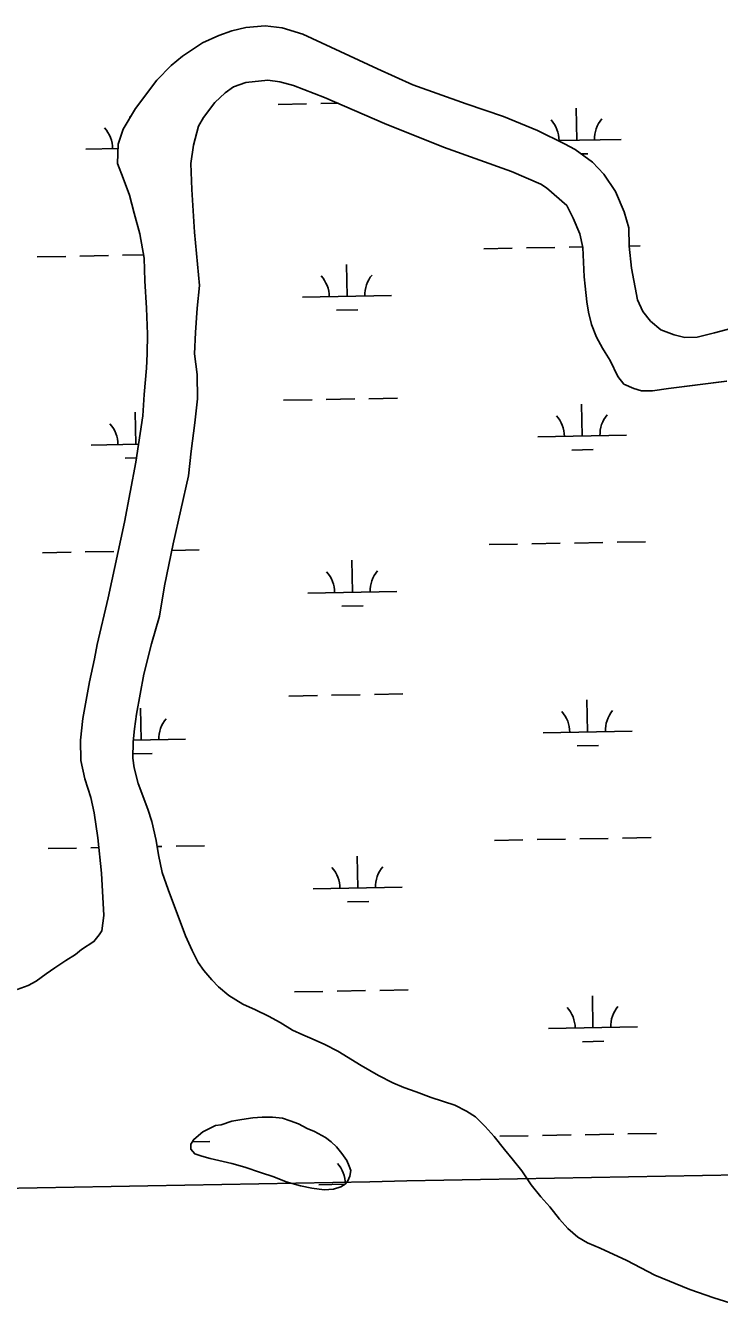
# Model space of a CAD drawing. Extents: x 3957609 to 3995875, y 234277 to 260273.
# Drawn here: x 3974499 to 3975278, y 254945 to 256397 of the extents above; entities that cross this region are included whole.
import ezdxf

# ---------------------------------------------------------------- set-up
doc = ezdxf.new("R2010")
doc.units = 0
for name, color, linetype in [('V-GRID-MAJR', 7, 'Continuous'), ('V-TOPO-SHOR', 7, 'Continuous'), ('V-WETL-SWMP', 7, 'Continuous')]:
    doc.layers.add(name, color=color, linetype=linetype)

msp = doc.modelspace()

# ---------------------------------------------------------------- linework, layer by layer
at = {"layer": 'V-GRID-MAJR'}
msp.add_spline([(3961591.061, 254847.703), (3966908.859, 254947.105), (3972226.642, 255047.279), (3977544.411, 255148.228), (3982862.165, 255249.95), (3988179.905, 255352.445), (3993497.629, 255455.714), (3993497.63, 255455.714)], degree=3, dxfattribs=at)
at = {"layer": 'V-TOPO-SHOR'}
for points in [[(3974575.417, 255367.275), (3974581.315, 255374.785), (3974584.461, 255379.526), (3974586.785, 255396.494), (3974583.908, 255444.217), (3974579.867, 255484.048), (3974575.855, 255512.044), (3974571.87, 255529.393), (3974565.114, 255550.282), (3974560.725, 255570.785), (3974560.274, 255593.661), (3974562.977, 255618.125), (3974570.373, 255659.166), (3974576.226, 255685.215), (3974578.948, 255701.394), (3974591.445, 255753.888), (3974609.778, 255838.743), (3974622.634, 255906.227), (3974630.398, 255958.316), (3974631.915, 255982.382), (3974634.606, 256011.971), (3974635.356, 256028.146), (3974635.698, 256050.238), (3974634.442, 256079.424), (3974632.792, 256110.189), (3974631.94, 256135.826), (3974627.139, 256163.034), (3974620.772, 256186.291), (3974615.597, 256206.396), (3974608.449, 256225.709), (3974602.098, 256242.261), (3974602.834, 256263.957), (3974608.316, 256280.538), (3974622.066, 256303.844), (3974646.05, 256335.854), (3974662.185, 256352.462), (3974675.177, 256362.749), (3974697.625, 256377.791), (3974715.75, 256386.118), (3974730.332, 256391.283), (3974746.101, 256394.872), (3974767.794, 256396.897), (3974787.127, 256394.577), (3974810.419, 256387.531), (3974894.137, 256348.683), (3974934.022, 256330.634), (3974994.032, 256309.083), (3975035.879, 256294.982), (3975074.181, 256279.297), (3975104.589, 256264.381), (3975116.441, 256257.705), (3975135.803, 256243.551), (3975148.46, 256230.169), (3975161.917, 256210.478), (3975171.44, 256187.622), (3975176.611, 256169.884), (3975177.056, 256148.978), (3975179.876, 256124.529), (3975186.669, 256088.648), (3975192.619, 256075.646), (3975200.927, 256065.017), (3975212.785, 256055.182), (3975227.789, 256049.302), (3975239.628, 256046.57), (3975253.434, 256046.996), (3975273.146, 256051.778), (3975297.194, 256058.148)], [(3974678.38, 255373.731), (3974658.926, 255425.752), (3974652.174, 255445.064), (3974648.18, 255464.778), (3974645.381, 255480.943), (3974640.595, 255502.234), (3974636.222, 255516.03), (3974625.108, 255545.193), (3974620.727, 255562.54), (3974619.121, 255573.581), (3974619.472, 255591.726), (3974621.016, 255606.326), (3974623.342, 255622.898), (3974631.518, 255667.887), (3974640.111, 255702.226), (3974649.11, 255733.015), (3974654.945, 255767.348), (3974664.691, 255814.313), (3974681.864, 255890.879), (3974684.952, 255918.501), (3974688.821, 255950.462), (3974691.909, 255977.686), (3974691.448, 256004.904), (3974688.632, 256028.169), (3974689.757, 256052.235), (3974691.664, 256079.457), (3974693.968, 256105.102), (3974688.696, 256165.047), (3974685.423, 256212.77), (3974684.565, 256241.96), (3974687.277, 256262.872), (3974693.14, 256284.187), (3974698.641, 256293.668), (3974711.222, 256310.66), (3974723.029, 256321.733), (3974732.48, 256328.461), (3974746.275, 256333.229), (3974771.12, 256335.656), (3974784.536, 256334.109), (3974799.929, 256329.809), (3974834.675, 256316.48), (3974902.2, 256287.059), (3974968.535, 256260.396), (3975044.733, 256232.969), (3975077.902, 256218.848), (3975084.222, 256214.918), (3975107.149, 256194.856), (3975114.285, 256180.671), (3975121.821, 256162.94), (3975125.014, 256147.563), (3975126.671, 256114.828), (3975127.486, 256104.178), (3975129.501, 256086.432), (3975131.5, 256074.999), (3975134.691, 256061.199), (3975140.247, 256047.013), (3975146.983, 256034.405), (3975150.149, 256029.68), (3975155.695, 256020.62), (3975164.418, 256002.495), (3975171.143, 255993.834), (3975182.2, 255989.128), (3975190.884, 255986.388), (3975203.508, 255986.418), (3975221.252, 255989.222), (3975286.712, 255997.269)], [(3974489.036, 255313.292), (3974501.607, 255318.027), (3974510.639, 255322.76), (3974521.63, 255331.03), (3974531.444, 255337.727), (3974544.009, 255346.001), (3974554.609, 255352.7), (3974561.675, 255358.215), (3974575.417, 255367.275)], [(3974678.38, 255373.731), (3974685.876, 255357.236), (3974692.579, 255343.883), (3974698.881, 255334.853), (3974707.937, 255324.257), (3974715.418, 255316.407), (3974727.225, 255306.601), (3974742.962, 255296.799), (3974757.122, 255290.535), (3974771.675, 255283.483), (3974784.655, 255276.43), (3974798.819, 255267.806), (3974810.224, 255262.321), (3974820.843, 255258.016), (3974835.003, 255251.75), (3974849.558, 255243.914), (3974875.918, 255227.841), (3974895.194, 255216.868), (3974911.322, 255208.639), (3974923.907, 255203.159), (3974937.669, 255198.465), (3974954.582, 255191.809), (3974981.32, 255183.205), (3974994.303, 255176.545), (3975004.53, 255170.272), (3975015.159, 255159.287), (3975025.397, 255148.297), (3975036.819, 255133.381), (3975045.482, 255123.176), (3975056.509, 255109.436), (3975067.146, 255093.732), (3975077.779, 255080.387), (3975088.015, 255069.007), (3975098.65, 255055.267), (3975108.1, 255044.67), (3975119.513, 255034.862), (3975130.136, 255028.591), (3975144.687, 255022.72), (3975174.58, 255008.619), (3975206.049, 254992.164), (3975245.377, 254976.111), (3975272.12, 254966.721), (3975302.398, 254957.337)], [(3974687.951, 255144.862), (3974697.762, 255153.525), (3974712.291, 255160.624), (3974718.58, 255161.418), (3974730.365, 255165.369), (3974741.76, 255167.352), (3974753.939, 255168.945), (3974764.552, 255169.748), (3974776.342, 255169.766), (3974787.348, 255168.605), (3974795.999, 255165.869), (3974805.438, 255162.344), (3974815.273, 255157.253), (3974823.53, 255153.728), (3974835.726, 255147.066), (3974842.022, 255141.967), (3974848.319, 255136.476), (3974854.228, 255129.017), (3974859.743, 255121.165), (3974862.504, 255114.882), (3974864.085, 255109.774), (3974863.308, 255103.485), (3974860.957, 255098.371), (3974857.82, 255094.437), (3974853.107, 255091.678), (3974844.858, 255088.911), (3974834.249, 255088.108), (3974820.491, 255090.052), (3974807.515, 255092.782), (3974791.395, 255097.081), (3974777.628, 255102.952), (3974762.686, 255107.644), (3974744.989, 255113.512), (3974730.44, 255117.812), (3974706.063, 255123.274), (3974696.628, 255126.011), (3974688.762, 255128.751), (3974684.43, 255133.852), (3974684.422, 255139.355), (3974687.951, 255144.862)]]:
    msp.add_lwpolyline(points, dxfattribs=at)
at = {"layer": 'V-WETL-SWMP'}
for p, q in [((3974732.48, 256328.462), (3974746.275, 256333.229)), ((3974746.275, 256333.229), (3974771.12, 256335.656)), ((3974771.12, 256335.656), (3974784.536, 256334.11)), ((3974784.536, 256334.11), (3974799.93, 256329.808)), ((3974711.222, 256310.66), (3974723.029, 256321.733)), ((3974723.029, 256321.733), (3974732.48, 256328.462)), ((3974799.93, 256329.808), (3974834.675, 256316.481)), ((3974698.641, 256293.667), (3974711.222, 256310.66)), ((3974782.619, 256308.569), (3974814.614, 256309.151)), ((3974830.611, 256309.442), (3974850.021, 256309.795)), ((3974834.675, 256316.481), (3974902.2, 256287.059)), ((3975118.252, 256268.234), (3975117.597, 256304.228)), ((3974615.806, 256293.234), (3974615.772, 256295.104)), ((3974693.141, 256284.187), (3974698.641, 256293.667)), ((3974687.276, 256262.872), (3974693.141, 256284.187)), ((3974902.2, 256287.059), (3974968.534, 256260.396)), ((3974684.565, 256241.959), (3974687.276, 256262.872)), ((3975097.503, 256267.857), (3975168.244, 256269.143)), ((3974566.435, 256258.201), (3974602.661, 256258.859)), ((3974968.534, 256260.396), (3975044.732, 256232.968)), ((3975123.029, 256252.888), (3975130.531, 256253.024)), ((3974685.424, 256212.77), (3974684.565, 256241.959)), ((3975044.732, 256232.968), (3975077.901, 256218.847)), ((3975077.901, 256218.847), (3975084.222, 256214.918)), ((3974688.695, 256165.048), (3974685.424, 256212.77)), ((3975084.222, 256214.918), (3975107.149, 256194.856)), ((3975107.149, 256194.856), (3975114.284, 256180.672)), ((3975114.284, 256180.672), (3975121.821, 256162.94)), ((3974693.968, 256105.103), (3974688.695, 256165.048)), ((3975121.821, 256162.94), (3975125.014, 256147.563)), ((3975013.609, 256146.241), (3975045.603, 256146.822)), ((3975061.601, 256147.113), (3975093.595, 256147.695)), ((3975109.593, 256147.986), (3975124.868, 256148.264)), ((3975125.014, 256147.563), (3975126.671, 256114.827)), ((3975177.051, 256149.213), (3975189.579, 256149.441)), ((3974511.783, 256137.116), (3974543.778, 256137.698)), ((3974559.776, 256137.989), (3974591.77, 256138.571)), ((3974607.768, 256138.861), (3974631.329, 256139.29)), ((3974859.965, 256092.697), (3974859.31, 256128.691)), ((3974691.664, 256079.457), (3974693.968, 256105.103)), ((3975126.671, 256114.827), (3975127.486, 256104.178)), ((3975127.486, 256104.178), (3975129.501, 256086.432)), ((3974809.973, 256091.788), (3974909.956, 256093.606)), ((3975129.501, 256086.432), (3975131.501, 256074.998)), ((3974689.757, 256052.234), (3974691.664, 256079.457)), ((3974848.247, 256077.05), (3974872.243, 256077.486)), ((3975131.501, 256074.998), (3975134.69, 256061.199)), ((3975134.69, 256061.199), (3975140.247, 256047.012)), ((3974688.632, 256028.169), (3974689.757, 256052.234)), ((3975140.247, 256047.012), (3975146.983, 256034.405)), ((3974691.449, 256004.903), (3974688.632, 256028.169)), ((3975146.983, 256034.405), (3975150.15, 256029.68)), ((3975150.15, 256029.68), (3975155.695, 256020.62)), ((3975155.695, 256020.62), (3975164.417, 256002.496)), ((3974691.91, 255977.686), (3974691.449, 256004.903)), ((3975164.417, 256002.496), (3975171.144, 255993.834)), ((3975171.144, 255993.834), (3975182.2, 255989.127)), ((3975182.2, 255989.127), (3975190.885, 255986.387)), ((3975190.885, 255986.387), (3975203.507, 255986.418)), ((3975203.507, 255986.418), (3975221.252, 255989.222)), ((3975221.252, 255989.222), (3975286.713, 255997.269)), ((3974688.82, 255950.461), (3974691.91, 255977.686)), ((3974788.667, 255975.949), (3974820.662, 255976.531)), ((3974836.659, 255976.822), (3974868.654, 255977.403)), ((3974884.651, 255977.694), (3974916.646, 255978.276)), ((3975124.3, 255935.614), (3975123.646, 255971.608)), ((3974622.475, 255926.49), (3974621.82, 255962.484)), ((3974684.952, 255918.5), (3974688.82, 255950.461)), ((3974572.483, 255925.581), (3974625.662, 255926.548)), ((3975074.308, 255934.705), (3975174.292, 255936.523)), ((3974681.863, 255890.88), (3974684.952, 255918.5)), ((3975112.583, 255919.968), (3975136.579, 255920.404)), ((3974610.757, 255910.843), (3974623.355, 255911.072)), ((3974664.692, 255814.312), (3974681.863, 255890.88)), ((3974654.944, 255767.348), (3974664.692, 255814.312)), ((3975019.657, 255813.621), (3975051.651, 255814.202)), ((3975067.649, 255814.493), (3975099.643, 255815.075)), ((3975115.641, 255815.366), (3975147.636, 255815.948)), ((3975163.633, 255816.239), (3975195.628, 255816.82)), ((3974517.832, 255804.496), (3974549.826, 255805.078)), ((3974565.824, 255805.369), (3974597.818, 255805.951)), ((3974663.203, 255807.139), (3974693.803, 255807.696)), ((3974866.013, 255760.077), (3974865.358, 255796.071)), ((3974649.11, 255733.015), (3974654.944, 255767.348)), ((3974816.021, 255759.168), (3974916.004, 255760.986)), ((3974854.295, 255744.43), (3974878.291, 255744.866)), ((3974640.112, 255702.225), (3974649.11, 255733.015)), ((3974631.517, 255667.886), (3974640.112, 255702.225)), ((3974623.342, 255622.898), (3974631.517, 255667.886)), ((3974794.715, 255643.329), (3974826.71, 255643.911)), ((3974842.707, 255644.202), (3974874.702, 255644.783)), ((3974890.7, 255645.074), (3974922.694, 255645.656)), ((3975130.348, 255602.994), (3975129.694, 255638.988)), ((3974621.015, 255606.325), (3974623.342, 255622.898)), ((3974628.523, 255593.869), (3974627.869, 255629.864)), ((3974619.472, 255591.726), (3974621.015, 255606.325)), ((3974619.682, 255593.709), (3974678.515, 255594.778)), ((3975080.356, 255602.085), (3975180.34, 255603.903)), ((3974619.122, 255573.58), (3974619.472, 255591.726)), ((3974619.212, 255578.267), (3974640.802, 255578.659)), ((3975118.631, 255587.348), (3975142.627, 255587.784)), ((3974620.726, 255562.539), (3974619.122, 255573.58)), ((3974625.107, 255545.193), (3974620.726, 255562.539)), ((3974636.223, 255516.029), (3974625.107, 255545.193)), ((3974640.595, 255502.234), (3974636.223, 255516.029)), ((3974645.38, 255480.944), (3974640.595, 255502.234)), ((3974648.181, 255464.778), (3974645.38, 255480.944)), ((3975025.705, 255481.001), (3975057.699, 255481.582)), ((3975073.697, 255481.873), (3975105.691, 255482.455)), ((3975121.689, 255482.746), (3975153.684, 255483.328)), ((3975169.681, 255483.619), (3975201.676, 255484.2)), ((3974523.88, 255471.876), (3974555.874, 255472.458)), ((3974571.872, 255472.749), (3974580.998, 255472.915)), ((3974646.565, 255474.107), (3974651.859, 255474.203)), ((3974652.173, 255445.065), (3974648.181, 255464.778)), ((3974667.856, 255474.494), (3974699.851, 255475.076)), ((3974872.061, 255427.457), (3974871.406, 255463.451)), ((3974658.926, 255425.752), (3974652.173, 255445.065)), ((3974678.38, 255373.73), (3974658.926, 255425.752)), ((3974822.069, 255426.548), (3974922.052, 255428.366)), ((3974860.343, 255411.81), (3974884.339, 255412.246)), ((3974685.875, 255357.235), (3974678.38, 255373.73)), ((3974692.578, 255343.883), (3974685.875, 255357.235)), ((3974698.881, 255334.853), (3974692.578, 255343.883)), ((3974707.937, 255324.256), (3974698.881, 255334.853)), ((3974715.418, 255316.407), (3974707.937, 255324.256)), ((3974727.224, 255306.601), (3974715.418, 255316.407)), ((3974742.961, 255296.8), (3974727.224, 255306.601)), ((3974800.763, 255310.709), (3974832.758, 255311.291)), ((3974848.756, 255311.582), (3974880.75, 255312.163)), ((3974896.748, 255312.454), (3974928.742, 255313.036)), ((3975136.396, 255270.374), (3975135.742, 255306.368)), ((3974757.121, 255290.535), (3974742.961, 255296.8)), ((3974771.674, 255283.484), (3974757.121, 255290.535)), ((3974784.655, 255276.43), (3974771.674, 255283.484)), ((3974798.818, 255267.806), (3974784.655, 255276.43)), ((3974810.225, 255262.322), (3974798.818, 255267.806)), ((3974820.844, 255258.016), (3974810.225, 255262.322)), ((3975086.404, 255269.465), (3975186.388, 255271.283)), ((3974835.003, 255251.75), (3974820.844, 255258.016)), ((3974849.558, 255243.913), (3974835.003, 255251.75)), ((3975124.679, 255254.728), (3975148.675, 255255.164)), ((3974875.917, 255227.841), (3974849.558, 255243.913)), ((3974895.193, 255216.868), (3974875.917, 255227.841)), ((3974911.321, 255208.64), (3974895.193, 255216.868)), ((3974923.906, 255203.158), (3974911.321, 255208.64)), ((3974937.67, 255198.464), (3974923.906, 255203.158)), ((3974954.581, 255191.809), (3974937.67, 255198.464)), ((3974981.321, 255183.206), (3974954.581, 255191.809)), ((3974994.302, 255176.545), (3974981.321, 255183.206)), ((3975004.531, 255170.273), (3974994.302, 255176.545)), ((3975015.16, 255159.286), (3975004.531, 255170.273)), ((3975025.397, 255148.297), (3975015.16, 255159.286)), ((3975036.819, 255133.381), (3975025.397, 255148.297)), ((3975031.753, 255148.381), (3975063.747, 255148.962)), ((3975079.745, 255149.253), (3975111.74, 255149.835)), ((3975127.737, 255150.126), (3975159.732, 255150.708)), ((3975175.729, 255150.999), (3975207.724, 255151.58)), ((3974686.178, 255142.097), (3974705.899, 255142.456)), ((3975045.482, 255123.176), (3975036.819, 255133.381)), ((3975056.509, 255109.437), (3975045.482, 255123.176)), ((3975067.146, 255093.733), (3975056.509, 255109.437)), ((3974828.117, 255093.927), (3974857.846, 255094.468)), ((3975077.779, 255080.388), (3975067.146, 255093.733)), ((3975088.016, 255069.006), (3975077.779, 255080.388)), ((3975098.65, 255055.267), (3975088.016, 255069.006)), ((3975108.1, 255044.671), (3975098.65, 255055.267)), ((3975119.514, 255034.863), (3975108.1, 255044.671)), ((3975130.136, 255028.592), (3975119.514, 255034.863)), ((3975144.687, 255022.72), (3975130.136, 255028.592)), ((3975174.58, 255008.619), (3975144.687, 255022.72)), ((3975206.049, 254992.163), (3975174.58, 255008.619)), ((3975245.378, 254976.112), (3975206.049, 254992.163)), ((3975272.119, 254966.722), (3975245.378, 254976.112)), ((3975302.398, 254957.338), (3975272.119, 254966.722))]:
    msp.add_line(p, q, dxfattribs=at)
for points in [[(3975104.59, 256264.381), (3975074.181, 256279.297), (3975035.88, 256294.983), (3974994.033, 256309.083), (3974934.022, 256330.633), (3974894.138, 256348.682), (3974810.418, 256387.532), (3974787.127, 256394.576), (3974767.793, 256396.896), (3974746.102, 256394.871), (3974730.332, 256391.283), (3974715.75, 256386.119), (3974697.625, 256377.792), (3974675.177, 256362.748), (3974662.184, 256352.461), (3974646.051, 256335.854), (3974622.066, 256303.845), (3974608.317, 256280.538), (3974602.834, 256263.957), (3974602.098, 256242.26), (3974608.449, 256225.708), (3974615.596, 256206.397), (3974620.773, 256186.291), (3974627.14, 256163.034), (3974631.94, 256135.827), (3974632.791, 256110.189), (3974634.443, 256079.425), (3974635.697, 256050.238), (3974635.356, 256028.147), (3974634.606, 256011.972), (3974631.916, 255982.381), (3974630.397, 255958.315), (3974622.633, 255906.227), (3974609.779, 255838.743), (3974591.444, 255753.889), (3974578.948, 255701.395), (3974576.226, 255685.215), (3974570.372, 255659.167), (3974562.977, 255618.125), (3974560.275, 255593.661), (3974560.724, 255570.784), (3974565.113, 255550.282), (3974571.869, 255529.392), (3974575.856, 255512.045), (3974579.868, 255484.048), (3974583.909, 255444.217), (3974586.786, 255396.494), (3974584.46, 255379.526), (3974581.316, 255374.785), (3974575.417, 255367.276), (3974561.675, 255358.214), (3974554.61, 255352.7), (3974544.009, 255346.001), (3974531.445, 255337.727), (3974521.63, 255331.03), (3974510.639, 255322.759), (3974501.607, 255318.028), (3974489.037, 255313.291)], [(3975297.193, 256058.148), (3975273.146, 256051.779), (3975253.434, 256046.997), (3975239.629, 256046.57), (3975227.788, 256049.302), (3975212.785, 256055.183), (3975200.927, 256065.016), (3975192.618, 256075.646), (3975186.669, 256088.649), (3975179.877, 256124.529), (3975177.056, 256148.979), (3975176.611, 256169.884), (3975171.44, 256187.623), (3975161.918, 256210.478), (3975148.459, 256230.169), (3975135.803, 256243.55), (3975116.441, 256257.704), (3975104.59, 256264.381)]]:
    msp.add_lwpolyline(points, dxfattribs=at)
msp.add_lwpolyline([(3974684.422, 255139.355), (3974687.95, 255144.863), (3974697.762, 255153.525), (3974712.292, 255160.623), (3974718.58, 255161.419), (3974730.364, 255165.369), (3974741.759, 255167.352), (3974753.94, 255168.944), (3974764.551, 255169.747), (3974776.342, 255169.766), (3974787.348, 255168.605), (3974795.999, 255165.868), (3974805.438, 255162.345), (3974815.272, 255157.252), (3974823.531, 255153.728), (3974835.726, 255147.066), (3974842.022, 255141.967), (3974848.32, 255136.475), (3974854.227, 255129.017), (3974859.742, 255121.165), (3974862.504, 255114.881), (3974864.084, 255109.774), (3974863.308, 255103.484), (3974860.958, 255098.371), (3974857.82, 255094.436), (3974853.108, 255091.677), (3974844.859, 255088.912), (3974834.249, 255088.109), (3974820.49, 255090.052), (3974807.515, 255092.782), (3974791.394, 255097.08), (3974777.628, 255102.953), (3974762.686, 255107.645), (3974744.99, 255113.512), (3974730.441, 255117.812), (3974706.064, 255123.275), (3974696.627, 255126.011), (3974688.762, 255128.75), (3974684.43, 255133.852)], close=True, dxfattribs=at)
for centre, start, end in [((3975063.01, 256267.705), 0.269879, 41.813537), ((3975173.477, 256269.713), 140.269876, 181.813534), ((3974561.184, 256258.58), 0.269879, 41.813537), ((3974804.722, 256092.167), 0.269879, 41.813537), ((3974915.19, 256094.176), 140.269876, 181.813534), ((3975069.058, 255935.085), 0.269879, 41.813537), ((3975179.525, 255937.093), 140.269876, 181.813534), ((3974567.233, 255925.96), 0.269879, 41.813537), ((3974810.77, 255759.547), 0.269879, 41.813537), ((3974921.238, 255761.556), 140.269876, 181.813534), ((3975075.106, 255602.465), 0.269879, 41.813537), ((3975185.573, 255604.473), 140.269876, 181.813534), ((3974683.748, 255595.349), 140.269876, 181.813534), ((3974816.818, 255426.927), 0.269879, 41.813537), ((3974927.286, 255428.936), 140.269876, 181.813534), ((3975081.154, 255269.845), 0.269879, 41.813537), ((3975191.621, 255271.853), 140.269876, 181.813534), ((3974822.866, 255094.307), 0.799477, 41.813537)]:
    msp.add_arc(centre, 35.246, start, end, dxfattribs=at)

doc.saveas('drawing.dxf')
